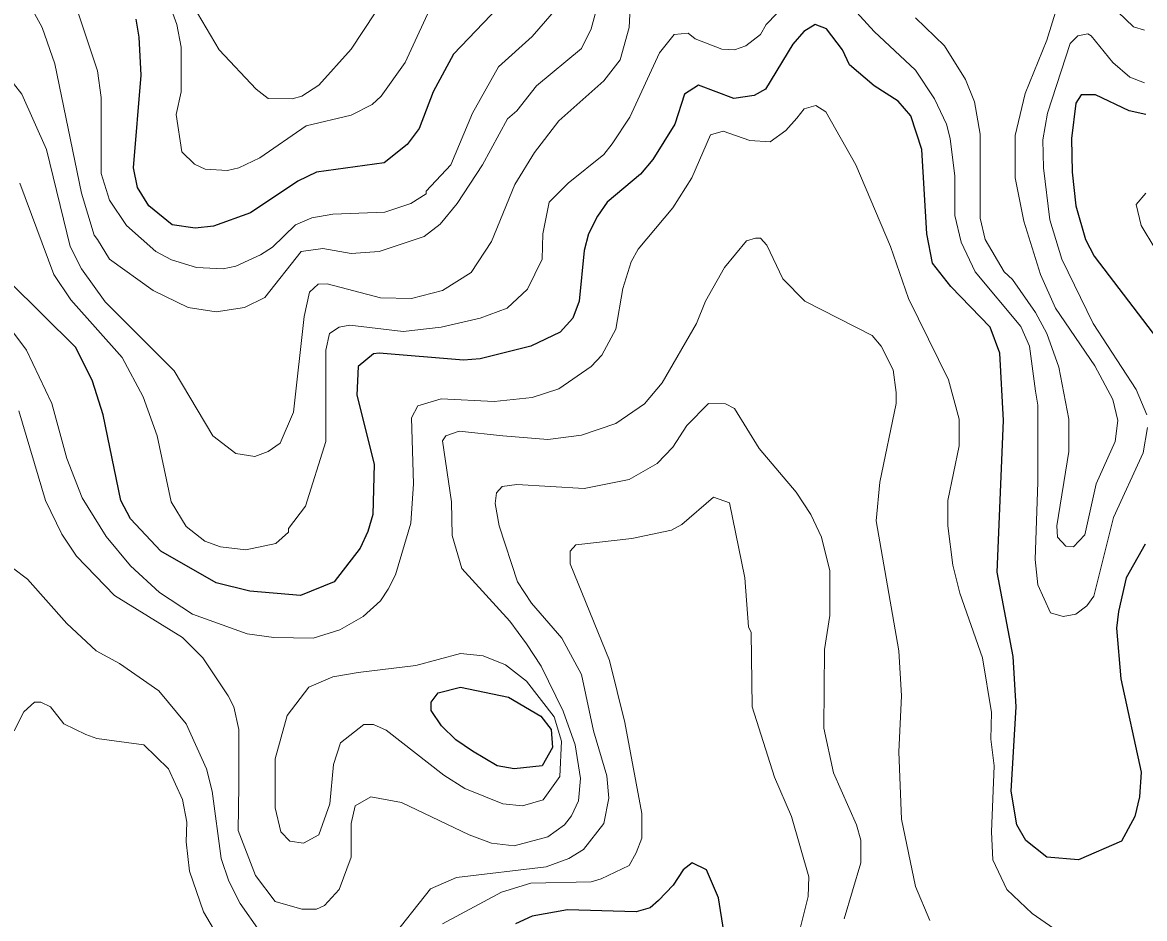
# Model space of a CAD drawing. Extents: x 423 to 448.8, y 7456.3 to 7484.
# Drawn here: x 427.382 to 428.618, y 7459.174 to 7460.162 of the extents above; entities that cross this region are included whole.
import ezdxf

# ---------------------------------------------------------------- set-up
doc = ezdxf.new("R2010")
doc.units = 0
doc.header["$LTSCALE"] = 0.032
doc.layers.add('1', color=7, linetype='Continuous', lineweight=25)
doc.layers.add('2', color=7, linetype='Continuous', lineweight=13)

msp = doc.modelspace()

# ---------------------------------------------------------------- linework, layer by layer
at = {"layer": '1'}
for points in [[(427.9231, 7460.1958), (427.8573, 7460.127), (427.8349, 7460.0852), (427.8194, 7460.045), (427.8063, 7460.0272), (427.7808, 7460.007), (427.7065, 7459.997), (427.6857, 7459.9869), (427.6338, 7459.9522), (427.5929, 7459.9375), (427.5727, 7459.9351), (427.5472, 7459.939), (427.5217, 7459.9599), (427.5093, 7459.98), (427.5047, 7460.0017), (427.5132, 7460.1038), (427.5109, 7460.1455), (427.5078, 7460.1656)], [(428.6192, 7459.5871), (428.5983, 7459.55), (428.5898, 7459.5128), (428.5875, 7459.4943), (428.5922, 7459.4386), (428.6146, 7459.3357), (428.613, 7459.3086), (428.6076, 7459.287), (428.5929, 7459.2599), (428.5458, 7459.239), (428.5109, 7459.2421), (428.4877, 7459.2606), (428.4777, 7459.2777), (428.4715, 7459.3148), (428.4769, 7459.4076), (428.4738, 7459.4633), (428.456, 7459.5562), (428.463, 7459.7232), (428.4591, 7459.7975), (428.4483, 7459.8261), (428.405, 7459.8709), (428.3848, 7459.8965), (428.3787, 7459.929), (428.3733, 7460.0218), (428.3609, 7460.0589), (428.3469, 7460.0751), (428.3207, 7460.0921), (428.2936, 7460.1153), (428.2859, 7460.1316), (428.268, 7460.1548), (428.2555, 7460.1596), (428.2433, 7460.1517), (428.2309, 7460.1378), (428.2008, 7460.0882), (428.1884, 7460.0813), (428.166, 7460.0782), (428.1273, 7460.0929), (428.1118, 7460.0828)], [(428.1118, 7460.0828), (428.101, 7460.0496), (428.077, 7460.0109), (428.0631, 7459.9947), (428.0267, 7459.9638), (428.0159, 7459.9483), (428.0059, 7459.929), (428.0012, 7459.9104), (427.9958, 7459.8547), (427.9888, 7459.8361), (427.9749, 7459.8207), (427.9425, 7459.8052), (427.8868, 7459.7913), (427.8682, 7459.7897), (427.7754, 7459.7975), (427.7692, 7459.7967), (427.7521, 7459.7827), (427.7506, 7459.7511), (427.7699, 7459.6753), (427.7684, 7459.6196), (427.763, 7459.601), (427.7545, 7459.5824), (427.7259, 7459.5453), (427.6888, 7459.5306), (427.6331, 7459.5353), (427.596, 7459.5445), (427.5348, 7459.5793), (427.5015, 7459.6149), (427.4907, 7459.635), (427.4714, 7459.7294), (427.4598, 7459.7665), (427.4412, 7459.8037), (427.3677, 7459.8764)], [(428.62, 7460.0604), (428.6014, 7460.0643), (428.5643, 7460.0821), (428.5488, 7460.0821), (428.5427, 7460.0728), (428.538, 7460.0341), (428.5388, 7459.997), (428.5427, 7459.9599), (428.5535, 7459.9228), (428.5628, 7459.9042), (428.6432, 7459.799)], [(428.1551, 7459.1601), (428.149, 7459.1973), (428.1358, 7459.2282), (428.1203, 7459.2359), (428.1103, 7459.2282), (428.0994, 7459.2112), (428.0832, 7459.1942), (428.0739, 7459.1864), (428.0585, 7459.1818), (427.9827, 7459.1841), (427.944, 7459.1771), (427.9254, 7459.1686)]]:
    msp.add_lwpolyline(points, dxfattribs=at)
msp.add_lwpolyline([(427.8782, 7459.3589), (427.8597, 7459.3713), (427.8442, 7459.3867), (427.8326, 7459.4037), (427.8326, 7459.413), (427.8403, 7459.4231), (427.8651, 7459.4293), (427.9177, 7459.4185), (427.9533, 7459.3976), (427.9649, 7459.3829), (427.9664, 7459.3628), (427.9548, 7459.3426), (427.9239, 7459.3396), (427.9053, 7459.3427)], close=True, dxfattribs=at)
at = {"layer": '2'}
for points in [[(428.6185, 7460.1533), (428.6061, 7460.1571), (428.555, 7460.2066)], [(427.4366, 7460.195), (427.4652, 7460.1084), (427.4691, 7460.079), (427.4691, 7459.9955), (427.4783, 7459.9661), (427.4969, 7459.9382), (427.5294, 7459.9096), (427.5465, 7459.9003), (427.5743, 7459.8918), (427.6037, 7459.8903), (427.6176, 7459.8934), (427.6447, 7459.9057), (427.6578, 7459.9142), (427.6833, 7459.939), (427.7011, 7459.9467), (427.7243, 7459.9506), (427.7816, 7459.9529), (427.8102, 7459.9622), (427.8272, 7459.973), (427.8272, 7459.9761), (427.8542, 7460.0048), (427.8782, 7460.062), (427.9068, 7460.113), (427.944, 7460.1463), (427.978, 7460.1857)], [(427.8373, 7460.1904), (427.804, 7460.1177), (427.7777, 7460.0805), (427.7676, 7460.0713), (427.7445, 7460.0596), (427.695, 7460.048), (427.6439, 7460.0125), (427.6207, 7460.0017), (427.6083, 7459.9986), (427.5836, 7460.0001), (427.5719, 7460.0055), (427.558, 7460.0194), (427.5518, 7460.0604), (427.5572, 7460.0852), (427.5572, 7460.1347), (427.5526, 7460.1594), (427.5441, 7460.1827)], [(428.2371, 7460.1966), (428.2015, 7460.1594), (428.1954, 7460.1486), (428.1791, 7460.1362), (428.1668, 7460.1316), (428.1528, 7460.1323), (428.1235, 7460.1439), (428.1157, 7460.1502), (428.1002, 7460.1486), (428.084, 7460.1285), (428.0515, 7460.0574), (428.0321, 7460.028), (428.0229, 7460.0163), (427.9834, 7459.9846), (427.9625, 7459.9637), (427.9556, 7459.929), (427.9548, 7459.9011), (427.9386, 7459.8678), (427.9162, 7459.8469), (427.8868, 7459.8361), (427.8435, 7459.8261), (427.8017, 7459.8214), (427.7429, 7459.8284), (427.7313, 7459.8261), (427.7205, 7459.8191), (427.7166, 7459.8006), (427.7166, 7459.7), (427.6941, 7459.6289), (427.6756, 7459.6041), (427.6756, 7459.6002), (427.6617, 7459.5878), (427.6284, 7459.5809), (427.6006, 7459.584), (427.5835, 7459.5902), (427.5627, 7459.6064), (427.5464, 7459.6335)], [(427.7846, 7460.1935), (427.7444, 7460.1324), (427.7089, 7460.0929), (427.6903, 7460.0805), (427.6795, 7460.0775), (427.6532, 7460.0782), (427.64, 7460.0883), (427.599, 7460.1316), (427.5611, 7460.1965)], [(428.6216, 7459.7155), (428.6169, 7459.6876), (428.5844, 7459.6165), (428.5627, 7459.5298), (428.555, 7459.519), (428.5427, 7459.5097), (428.5287, 7459.5074), (428.5148, 7459.5113), (428.5009, 7459.5422), (428.4978, 7459.5701), (428.5009, 7459.6552), (428.5009, 7459.7402), (428.4985, 7459.7557), (428.4916, 7459.8052), (428.4823, 7459.8269), (428.432, 7459.8871), (428.4166, 7459.9197), (428.4096, 7459.9491), (428.4096, 7459.9924), (428.4042, 7460.0341), (428.4003, 7460.0496), (428.3872, 7460.0775), (428.3663, 7460.1091), (428.3207, 7460.1517), (428.2781, 7460.1989)], [(428.0144, 7460.1749), (428.009, 7460.1548), (427.9981, 7460.1332), (427.9486, 7460.0921), (427.927, 7460.0643), (427.9169, 7460.0558), (427.8891, 7460.0048), (427.8612, 7459.9622), (427.8427, 7459.9397), (427.8249, 7459.9258), (427.7754, 7459.9096), (427.7445, 7459.9073), (427.7135, 7459.9127), (427.6895, 7459.9096), (427.6493, 7459.8586), (427.6269, 7459.8477), (427.596, 7459.8431), (427.565, 7459.8477), (427.5263, 7459.8663), (427.4784, 7459.9011), (427.4652, 7459.9228), (427.4613, 7459.9274), (427.4474, 7459.9738), (427.418, 7460.1161), (427.4041, 7460.1564), (427.394, 7460.1749)], [(428.0523, 7460.185), (428.0507, 7460.1564), (428.0407, 7460.1208), (428.0229, 7460.0975), (427.9734, 7460.0535), (427.9463, 7460.0187), (427.9247, 7459.9831), (427.8991, 7459.9204), (427.8767, 7459.8864), (427.845, 7459.8663), (427.811, 7459.8578), (427.7769, 7459.8585)], [(428.5218, 7460.178), (428.5109, 7460.1424), (428.4869, 7460.0837), (428.4761, 7460.0372), (428.4761, 7459.9908), (428.4854, 7459.9429), (428.504, 7459.8841), (428.5202, 7459.847), (428.5635, 7459.7835), (428.5836, 7459.7464), (428.5891, 7459.7232), (428.586, 7459.7), (428.5651, 7459.6536), (428.5527, 7459.5971), (428.5403, 7459.584), (428.5318, 7459.5847), (428.5226, 7459.5948), (428.5218, 7459.6072), (428.5349, 7459.6892), (428.5349, 7459.7248), (428.5241, 7459.782), (428.5109, 7459.8191), (428.4985, 7459.8423), (428.473, 7459.8787), (428.4637, 7459.8872), (428.4429, 7459.9228), (428.4375, 7459.946), (428.4375, 7460.0388), (428.4313, 7460.0744), (428.4212, 7460.0991), (428.398, 7460.1362), (428.3663, 7460.1671)], [(427.7769, 7459.8585), (427.7182, 7459.874), (427.7081, 7459.8733), (427.6988, 7459.8647), (427.6926, 7459.8377), (427.681, 7459.7325), (427.6663, 7459.6984), (427.6532, 7459.6891), (427.6385, 7459.6837), (427.6176, 7459.6868), (427.5921, 7459.7062), (427.5495, 7459.7781), (427.4737, 7459.8539), (427.4474, 7459.8903), (427.435, 7459.915), (427.4088, 7460.0218), (427.3817, 7460.0829), (427.3446, 7460.13), (427.2927, 7460.1718)], [(428.6185, 7460.0952), (428.6022, 7460.1014), (428.5836, 7460.1176), (428.5597, 7460.147), (428.5558, 7460.1494), (428.5449, 7460.147), (428.5365, 7460.1386), (428.5117, 7460.062), (428.5063, 7460.0326), (428.5071, 7460.0017), (428.514, 7459.9444), (428.5272, 7459.9011), (428.562, 7459.83), (428.6091, 7459.7573), (428.6208, 7459.7294)], [(428.5279, 7459.157), (428.4947, 7459.1802), (428.4669, 7459.2065), (428.4514, 7459.239), (428.4498, 7459.27), (428.4529, 7459.3427), (428.449, 7459.3721), (428.4498, 7459.4015), (428.4398, 7459.4618), (428.415, 7459.5329), (428.4073, 7459.5639), (428.4019, 7459.6072), (428.4019, 7459.635), (428.4143, 7459.6954), (428.4143, 7459.7248), (428.4026, 7459.7681), (428.3586, 7459.8578), (428.3385, 7459.915), (428.3005, 7460.0048), (428.2673, 7460.0635), (428.2565, 7460.0705), (428.2434, 7460.0665), (428.2356, 7460.0565), (428.2232, 7460.0426), (428.2062, 7460.0303), (428.1838, 7460.0318), (428.1544, 7460.0419), (428.1404, 7460.038), (428.1196, 7459.9908), (428.0987, 7459.9576), (428.0608, 7459.9119), (428.053, 7459.898), (428.0438, 7459.8686), (428.036, 7459.8238), (428.0206, 7459.7951), (428.009, 7459.7828), (427.9734, 7459.758), (427.944, 7459.7487), (427.9022, 7459.7441), (427.8435, 7459.7472), (427.8179, 7459.7394), (427.811, 7459.7263), (427.8133, 7459.6536), (427.8102, 7459.6103), (427.7932, 7459.5531), (427.7854, 7459.5375), (427.7769, 7459.5244), (427.7576, 7459.5074), (427.7321, 7459.4927), (427.7027, 7459.4834), (427.6594, 7459.4842), (427.63, 7459.488), (427.5697, 7459.5097), (427.5333, 7459.5337), (427.5016, 7459.5631), (427.4745, 7459.5956), (427.4482, 7459.6381), (427.4312, 7459.6815), (427.415, 7459.7418), (427.3871, 7459.8006), (427.3538, 7459.8446)], [(427.5464, 7459.6335), (427.5309, 7459.7062), (427.5155, 7459.7495), (427.4923, 7459.7928), (427.4358, 7459.8563), (427.4172, 7459.8841), (427.3794, 7459.9846)], [(428.62, 7459.9738), (428.6092, 7459.9614), (428.6146, 7459.9382), (428.7051, 7459.7882)], [(427.3786, 7459.734), (427.408, 7459.635), (427.4257, 7459.5979), (427.442, 7459.5739), (427.4838, 7459.5306), (427.5588, 7459.4842), (427.5812, 7459.4617), (427.6091, 7459.42), (427.6153, 7459.4076), (427.6207, 7459.3829), (427.6207, 7459.321), (427.6199, 7459.2715), (427.6393, 7459.222), (427.6609, 7459.1934), (427.6903, 7459.1849), (427.7065, 7459.1849), (427.7151, 7459.1887), (427.7313, 7459.2065), (427.7444, 7459.2421), (427.7444, 7459.2793), (427.7491, 7459.2986), (427.7661, 7459.3086), (427.8001, 7459.3024), (427.8744, 7459.2668), (427.8991, 7459.2576), (427.9239, 7459.2545), (427.961, 7459.2645), (427.9796, 7459.2777), (427.9873, 7459.2877), (427.9951, 7459.304), (427.9973, 7459.3288), (427.9912, 7459.3659), (427.978, 7459.403), (427.954, 7459.4525), (427.9378, 7459.4773), (427.9192, 7459.502), (427.8666, 7459.56), (427.8558, 7459.5964), (427.855, 7459.6335), (427.845, 7459.7008), (427.8489, 7459.7062), (427.8635, 7459.7116), (427.9115, 7459.7062), (427.961, 7459.7023), (427.9982, 7459.7069), (428.036, 7459.7201), (428.0678, 7459.7417), (428.0871, 7459.7649), (428.125, 7459.83), (428.135, 7459.8547), (428.1559, 7459.8918), (428.1799, 7459.9212), (428.19, 7459.9243), (428.1954, 7459.9243), (428.2023, 7459.9166), (428.2201, 7459.8795), (428.2441, 7459.8547), (428.3184, 7459.8168), (428.3284, 7459.8052), (428.3416, 7459.7789), (428.3447, 7459.7542), (428.3447, 7459.7418), (428.3268, 7459.6552), (428.323, 7459.6126), (428.3477, 7459.4695), (428.3508, 7459.42), (428.3477, 7459.3581), (428.3508, 7459.2839), (428.3663, 7459.2096), (428.3818, 7459.1725)], [(427.7862, 7459.1493), (427.8318, 7459.2073), (427.8605, 7459.2197), (427.9595, 7459.2313), (427.9842, 7459.2405), (428.0004, 7459.2506), (428.0229, 7459.2792), (428.0283, 7459.3071), (428.026, 7459.3318), (428.0113, 7459.3813), (427.9981, 7459.4432), (427.9765, 7459.4834), (427.9432, 7459.5221), (427.9277, 7459.5453), (427.9076, 7459.6072), (427.903, 7459.6319), (427.9045, 7459.6435), (427.9107, 7459.6505), (427.927, 7459.6528), (428.0012, 7459.6482), (428.0507, 7459.6582), (428.0817, 7459.676), (428.0987, 7459.6938), (428.1141, 7459.7178), (428.1381, 7459.7418), (428.1567, 7459.7417), (428.1667, 7459.7363), (428.1938, 7459.6923), (428.2348, 7459.6443), (428.251, 7459.6196), (428.2627, 7459.5948), (428.2719, 7459.5577), (428.2719, 7459.5082), (428.2658, 7459.4711), (428.265, 7459.3844), (428.2758, 7459.3349), (428.3013, 7459.2777), (428.306, 7459.2607), (428.306, 7459.2359), (428.2874, 7459.1741)], [(428.2395, 7459.1648), (428.2479, 7459.1988), (428.2487, 7459.2205), (428.2294, 7459.287), (428.2108, 7459.3303), (428.1861, 7459.4076), (428.1853, 7459.4896), (428.1822, 7459.4958), (428.1783, 7459.55), (428.1613, 7459.6327), (428.1436, 7459.6389), (428.1087, 7459.6087), (428.0972, 7459.6025), (428.0538, 7459.5932), (427.992, 7459.5863), (427.9858, 7459.5793), (427.9858, 7459.5654), (428.029, 7459.4587), (428.0461, 7459.3906), (428.0647, 7459.2901), (428.0647, 7459.263), (428.0585, 7459.2468), (428.0507, 7459.2328), (428.0198, 7459.2181), (428.009, 7459.215), (427.9425, 7459.2135), (427.91, 7459.2034), (427.845, 7459.1686)], [(427.3716, 7459.5608), (427.3879, 7459.5484), (427.4312, 7459.4997), (427.4637, 7459.4695), (427.4892, 7459.4556), (427.5325, 7459.4254), (427.5627, 7459.3891), (427.5851, 7459.3396), (427.5913, 7459.3148), (427.6013, 7459.2406), (427.6099, 7459.2158), (427.6222, 7459.1911), (427.6439, 7459.1601)], [(427.582, 7459.1818), (427.5666, 7459.2267), (427.5627, 7459.2591), (427.5635, 7459.2808), (427.5588, 7459.3055), (427.5433, 7459.3396), (427.5163, 7459.3659), (427.4645, 7459.3728), (427.4521, 7459.3774), (427.4281, 7459.389), (427.4134, 7459.4076), (427.4026, 7459.413), (427.3956, 7459.413), (427.384, 7459.4022), (427.3732, 7459.3813)], [(427.5967, 7459.157), (427.582, 7459.1818)]]:
    msp.add_lwpolyline(points, dxfattribs=at)
msp.add_lwpolyline([(427.7522, 7459.4455), (427.8156, 7459.4532), (427.8651, 7459.4664), (427.8899, 7459.4641), (427.9146, 7459.454), (427.9378, 7459.4362), (427.9682, 7459.3969), (427.9764, 7459.3699), (427.9742, 7459.3309), (427.9562, 7459.3054), (427.9332, 7459.2986), (427.9115, 7459.3009), (427.8697, 7459.3179), (427.8465, 7459.3326), (427.7831, 7459.3821), (427.7692, 7459.3883), (427.7584, 7459.3883), (427.7328, 7459.3682), (427.7251, 7459.3442), (427.7212, 7459.3009), (427.7089, 7459.2668), (427.6919, 7459.2576), (427.6771, 7459.2599), (427.6671, 7459.2699), (427.6609, 7459.2963), (427.6609, 7459.3504), (427.674, 7459.3983), (427.698, 7459.4293), (427.7243, 7459.4409)], close=True, dxfattribs=at)

doc.saveas('drawing.dxf')
